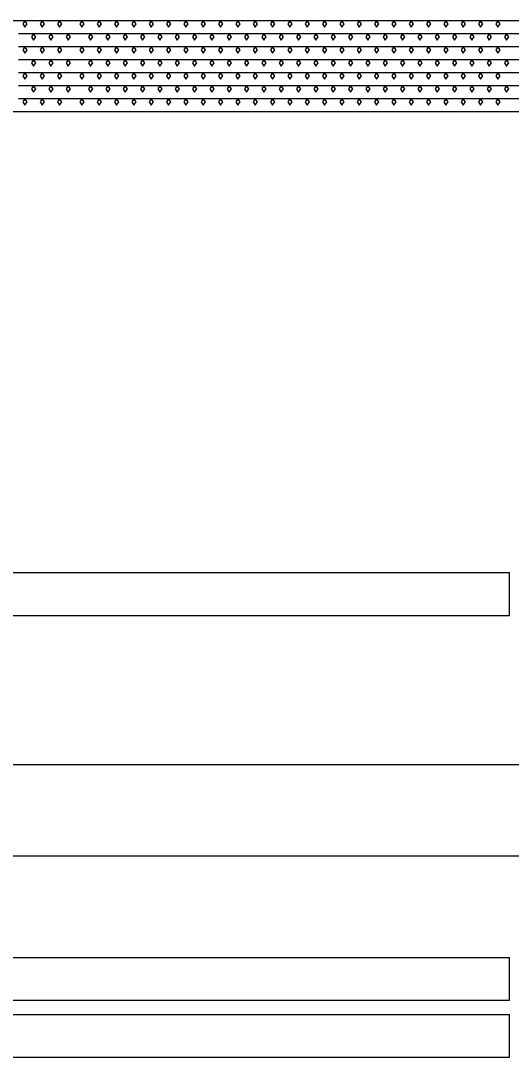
# Model space of a CAD drawing. Extents: x 1313964 to 1316843, y 2087046 to 2096619.
# Drawn here: x 1314402.76 to 1314419.98, y 2089458.37 to 2089494.73 of the extents above; entities that cross this region are included whole.
import ezdxf

# ---------------------------------------------------------------- set-up
doc = ezdxf.new("R2010")
doc.units = 0
for name, color, linetype in [('B-Gen-Dimension', 7, 'Continuous'), ('B-Gen-Hidden', 7, 'Continuous'), ('B-Sub-Contour', 7, 'Continuous')]:
    doc.layers.add(name, color=color, linetype=linetype)

msp = doc.modelspace()

# ---------------------------------------------------------------- linework, layer by layer
at = {"layer": 'B-Gen-Dimension'}
msp.add_lwpolyline([(1314367.27, 2089468.629), (1314367.27, 2089465.436), (1314467.269, 2089465.436), (1314467.269, 2089468.629)], close=True, dxfattribs=at)
at = {"layer": 'B-Gen-Hidden'}
for p, q in [((1314359.913, 2089475.366), (1314419.913, 2089475.366)), ((1314419.913, 2089473.866), (1314419.913, 2089475.366)), ((1314359.913, 2089473.866), (1314419.913, 2089473.866)), ((1314359.913, 2089461.866), (1314419.913, 2089461.866)), ((1314419.913, 2089460.366), (1314419.913, 2089461.866)), ((1314359.913, 2089460.366), (1314419.913, 2089460.366)), ((1314359.913, 2089459.866), (1314419.913, 2089459.866)), ((1314419.913, 2089458.366), (1314419.913, 2089459.866)), ((1314359.913, 2089458.366), (1314419.913, 2089458.366))]:
    msp.add_line(p, q, dxfattribs=at)
at = {"layer": 'B-Sub-Contour'}
for points in [[(1314404.687, 2089494.726), (1314359.687, 2089494.726)], [(1314449.687, 2089494.726), (1314404.687, 2089494.726)], [(1314404.687, 2089494.27), (1314402.687, 2089494.27)], [(1314427.687, 2089494.27), (1314404.687, 2089494.27)], [(1314404.687, 2089493.814), (1314402.687, 2089493.814)], [(1314427.687, 2089493.814), (1314404.687, 2089493.814)], [(1314404.687, 2089493.358), (1314402.687, 2089493.358)], [(1314427.687, 2089493.358), (1314404.687, 2089493.358)], [(1314404.687, 2089492.902), (1314402.687, 2089492.902)], [(1314427.687, 2089492.902), (1314404.687, 2089492.902)], [(1314404.687, 2089492.446), (1314402.687, 2089492.446)], [(1314427.687, 2089492.446), (1314404.687, 2089492.446)], [(1314404.687, 2089491.99), (1314402.687, 2089491.99)], [(1314427.687, 2089491.99), (1314404.687, 2089491.99)], [(1314404.687, 2089491.534), (1314359.687, 2089491.534)], [(1314449.687, 2089491.534), (1314404.687, 2089491.534)]]:
    msp.add_lwpolyline(points, dxfattribs=at)
for points in [[(1314402.912, 2089494.726), (1314402.839, 2089494.617), (1314402.912, 2089494.498), (1314402.991, 2089494.617)], [(1314403.52, 2089494.726), (1314403.447, 2089494.617), (1314403.52, 2089494.498), (1314403.599, 2089494.617)], [(1314404.129, 2089494.726), (1314404.056, 2089494.617), (1314404.129, 2089494.498), (1314404.208, 2089494.617)], [(1314404.912, 2089494.726), (1314404.839, 2089494.617), (1314404.912, 2089494.498), (1314404.991, 2089494.617)], [(1314405.52, 2089494.726), (1314405.447, 2089494.617), (1314405.52, 2089494.498), (1314405.599, 2089494.617)], [(1314406.129, 2089494.726), (1314406.056, 2089494.617), (1314406.129, 2089494.498), (1314406.208, 2089494.617)], [(1314406.737, 2089494.726), (1314406.664, 2089494.617), (1314406.737, 2089494.498), (1314406.816, 2089494.617)], [(1314407.345, 2089494.726), (1314407.272, 2089494.617), (1314407.345, 2089494.498), (1314407.424, 2089494.617)], [(1314407.953, 2089494.726), (1314407.88, 2089494.617), (1314407.953, 2089494.498), (1314408.032, 2089494.617)], [(1314408.561, 2089494.726), (1314408.488, 2089494.617), (1314408.561, 2089494.498), (1314408.64, 2089494.617)], [(1314409.169, 2089494.726), (1314409.096, 2089494.617), (1314409.169, 2089494.498), (1314409.248, 2089494.617)], [(1314409.777, 2089494.726), (1314409.704, 2089494.617), (1314409.777, 2089494.498), (1314409.856, 2089494.617)], [(1314410.385, 2089494.726), (1314410.312, 2089494.617), (1314410.385, 2089494.498), (1314410.464, 2089494.617)], [(1314410.993, 2089494.726), (1314410.92, 2089494.617), (1314410.993, 2089494.498), (1314411.072, 2089494.617)], [(1314411.601, 2089494.726), (1314411.528, 2089494.617), (1314411.601, 2089494.498), (1314411.681, 2089494.617)], [(1314412.21, 2089494.726), (1314412.137, 2089494.617), (1314412.21, 2089494.498), (1314412.289, 2089494.617)], [(1314412.818, 2089494.726), (1314412.745, 2089494.617), (1314412.818, 2089494.498), (1314412.897, 2089494.617)], [(1314413.426, 2089494.726), (1314413.353, 2089494.617), (1314413.426, 2089494.498), (1314413.505, 2089494.617)], [(1314414.034, 2089494.726), (1314413.961, 2089494.617), (1314414.034, 2089494.498), (1314414.113, 2089494.617)], [(1314414.642, 2089494.726), (1314414.569, 2089494.617), (1314414.642, 2089494.498), (1314414.721, 2089494.617)], [(1314415.25, 2089494.726), (1314415.177, 2089494.617), (1314415.25, 2089494.498), (1314415.329, 2089494.617)], [(1314415.858, 2089494.726), (1314415.785, 2089494.617), (1314415.858, 2089494.498), (1314415.937, 2089494.617)], [(1314416.466, 2089494.726), (1314416.393, 2089494.617), (1314416.466, 2089494.498), (1314416.545, 2089494.617)], [(1314417.074, 2089494.726), (1314417.001, 2089494.617), (1314417.074, 2089494.498), (1314417.153, 2089494.617)], [(1314417.683, 2089494.726), (1314417.61, 2089494.617), (1314417.683, 2089494.498), (1314417.762, 2089494.617)], [(1314418.291, 2089494.726), (1314418.218, 2089494.617), (1314418.291, 2089494.498), (1314418.37, 2089494.617)], [(1314418.899, 2089494.726), (1314418.826, 2089494.617), (1314418.899, 2089494.498), (1314418.978, 2089494.617)], [(1314419.507, 2089494.726), (1314419.434, 2089494.617), (1314419.507, 2089494.498), (1314419.586, 2089494.617)], [(1314403.216, 2089494.27), (1314403.143, 2089494.161), (1314403.216, 2089494.042), (1314403.295, 2089494.161)], [(1314403.824, 2089494.27), (1314403.751, 2089494.161), (1314403.824, 2089494.042), (1314403.904, 2089494.161)], [(1314404.433, 2089494.27), (1314404.36, 2089494.161), (1314404.433, 2089494.042), (1314404.512, 2089494.161)], [(1314405.216, 2089494.27), (1314405.143, 2089494.161), (1314405.216, 2089494.042), (1314405.295, 2089494.161)], [(1314405.824, 2089494.27), (1314405.751, 2089494.161), (1314405.824, 2089494.042), (1314405.904, 2089494.161)], [(1314406.433, 2089494.27), (1314406.36, 2089494.161), (1314406.433, 2089494.042), (1314406.512, 2089494.161)], [(1314407.041, 2089494.27), (1314406.968, 2089494.161), (1314407.041, 2089494.042), (1314407.12, 2089494.161)], [(1314407.649, 2089494.27), (1314407.576, 2089494.161), (1314407.649, 2089494.042), (1314407.728, 2089494.161)], [(1314408.257, 2089494.27), (1314408.184, 2089494.161), (1314408.257, 2089494.042), (1314408.336, 2089494.161)], [(1314408.865, 2089494.27), (1314408.792, 2089494.161), (1314408.865, 2089494.042), (1314408.944, 2089494.161)], [(1314409.473, 2089494.27), (1314409.4, 2089494.161), (1314409.473, 2089494.042), (1314409.552, 2089494.161)], [(1314410.081, 2089494.27), (1314410.008, 2089494.161), (1314410.081, 2089494.042), (1314410.16, 2089494.161)], [(1314410.689, 2089494.27), (1314410.616, 2089494.161), (1314410.689, 2089494.042), (1314410.768, 2089494.161)], [(1314411.297, 2089494.27), (1314411.224, 2089494.161), (1314411.297, 2089494.042), (1314411.376, 2089494.161)], [(1314411.906, 2089494.27), (1314411.833, 2089494.161), (1314411.906, 2089494.042), (1314411.985, 2089494.161)], [(1314412.514, 2089494.27), (1314412.441, 2089494.161), (1314412.514, 2089494.042), (1314412.593, 2089494.161)], [(1314413.122, 2089494.27), (1314413.049, 2089494.161), (1314413.122, 2089494.042), (1314413.201, 2089494.161)], [(1314413.73, 2089494.27), (1314413.657, 2089494.161), (1314413.73, 2089494.042), (1314413.809, 2089494.161)], [(1314414.338, 2089494.27), (1314414.265, 2089494.161), (1314414.338, 2089494.042), (1314414.417, 2089494.161)], [(1314414.946, 2089494.27), (1314414.873, 2089494.161), (1314414.946, 2089494.042), (1314415.025, 2089494.161)], [(1314415.554, 2089494.27), (1314415.481, 2089494.161), (1314415.554, 2089494.042), (1314415.633, 2089494.161)], [(1314416.162, 2089494.27), (1314416.089, 2089494.161), (1314416.162, 2089494.042), (1314416.241, 2089494.161)], [(1314416.77, 2089494.27), (1314416.697, 2089494.161), (1314416.77, 2089494.042), (1314416.849, 2089494.161)], [(1314417.378, 2089494.27), (1314417.306, 2089494.161), (1314417.378, 2089494.042), (1314417.458, 2089494.161)], [(1314417.987, 2089494.27), (1314417.914, 2089494.161), (1314417.987, 2089494.042), (1314418.066, 2089494.161)], [(1314418.595, 2089494.27), (1314418.522, 2089494.161), (1314418.595, 2089494.042), (1314418.674, 2089494.161)], [(1314419.203, 2089494.27), (1314419.13, 2089494.161), (1314419.203, 2089494.042), (1314419.282, 2089494.161)], [(1314419.811, 2089494.27), (1314419.738, 2089494.161), (1314419.811, 2089494.042), (1314419.89, 2089494.161)], [(1314402.912, 2089493.814), (1314402.839, 2089493.705), (1314402.912, 2089493.586), (1314402.991, 2089493.705)], [(1314403.52, 2089493.814), (1314403.447, 2089493.705), (1314403.52, 2089493.586), (1314403.599, 2089493.705)], [(1314404.129, 2089493.814), (1314404.056, 2089493.705), (1314404.129, 2089493.586), (1314404.208, 2089493.705)], [(1314404.912, 2089493.814), (1314404.839, 2089493.705), (1314404.912, 2089493.586), (1314404.991, 2089493.705)], [(1314405.52, 2089493.814), (1314405.447, 2089493.705), (1314405.52, 2089493.586), (1314405.599, 2089493.705)], [(1314406.129, 2089493.814), (1314406.056, 2089493.705), (1314406.129, 2089493.586), (1314406.208, 2089493.705)], [(1314406.737, 2089493.814), (1314406.664, 2089493.705), (1314406.737, 2089493.586), (1314406.816, 2089493.705)], [(1314407.345, 2089493.814), (1314407.272, 2089493.705), (1314407.345, 2089493.586), (1314407.424, 2089493.705)], [(1314407.953, 2089493.814), (1314407.88, 2089493.705), (1314407.953, 2089493.586), (1314408.032, 2089493.705)], [(1314408.561, 2089493.814), (1314408.488, 2089493.705), (1314408.561, 2089493.586), (1314408.64, 2089493.705)], [(1314409.169, 2089493.814), (1314409.096, 2089493.705), (1314409.169, 2089493.586), (1314409.248, 2089493.705)], [(1314409.777, 2089493.814), (1314409.704, 2089493.705), (1314409.777, 2089493.586), (1314409.856, 2089493.705)], [(1314410.385, 2089493.814), (1314410.312, 2089493.705), (1314410.385, 2089493.586), (1314410.464, 2089493.705)], [(1314410.993, 2089493.814), (1314410.92, 2089493.705), (1314410.993, 2089493.586), (1314411.072, 2089493.705)], [(1314411.601, 2089493.814), (1314411.528, 2089493.705), (1314411.601, 2089493.586), (1314411.681, 2089493.705)], [(1314412.21, 2089493.814), (1314412.137, 2089493.705), (1314412.21, 2089493.586), (1314412.289, 2089493.705)], [(1314412.818, 2089493.814), (1314412.745, 2089493.705), (1314412.818, 2089493.586), (1314412.897, 2089493.705)], [(1314413.426, 2089493.814), (1314413.353, 2089493.705), (1314413.426, 2089493.586), (1314413.505, 2089493.705)], [(1314414.034, 2089493.814), (1314413.961, 2089493.705), (1314414.034, 2089493.586), (1314414.113, 2089493.705)], [(1314414.642, 2089493.814), (1314414.569, 2089493.705), (1314414.642, 2089493.586), (1314414.721, 2089493.705)], [(1314415.25, 2089493.814), (1314415.177, 2089493.705), (1314415.25, 2089493.586), (1314415.329, 2089493.705)], [(1314415.858, 2089493.814), (1314415.785, 2089493.705), (1314415.858, 2089493.586), (1314415.937, 2089493.705)], [(1314416.466, 2089493.814), (1314416.393, 2089493.705), (1314416.466, 2089493.586), (1314416.545, 2089493.705)], [(1314417.074, 2089493.814), (1314417.001, 2089493.705), (1314417.074, 2089493.586), (1314417.153, 2089493.705)], [(1314417.683, 2089493.814), (1314417.61, 2089493.705), (1314417.683, 2089493.586), (1314417.762, 2089493.705)], [(1314418.291, 2089493.814), (1314418.218, 2089493.705), (1314418.291, 2089493.586), (1314418.37, 2089493.705)], [(1314418.899, 2089493.814), (1314418.826, 2089493.705), (1314418.899, 2089493.586), (1314418.978, 2089493.705)], [(1314419.507, 2089493.814), (1314419.434, 2089493.705), (1314419.507, 2089493.586), (1314419.586, 2089493.705)], [(1314403.216, 2089493.358), (1314403.143, 2089493.249), (1314403.216, 2089493.13), (1314403.295, 2089493.249)], [(1314403.824, 2089493.358), (1314403.751, 2089493.249), (1314403.824, 2089493.13), (1314403.904, 2089493.249)], [(1314404.433, 2089493.358), (1314404.36, 2089493.249), (1314404.433, 2089493.13), (1314404.512, 2089493.249)], [(1314405.216, 2089493.358), (1314405.143, 2089493.249), (1314405.216, 2089493.13), (1314405.295, 2089493.249)], [(1314405.824, 2089493.358), (1314405.751, 2089493.249), (1314405.824, 2089493.13), (1314405.904, 2089493.249)], [(1314406.433, 2089493.358), (1314406.36, 2089493.249), (1314406.433, 2089493.13), (1314406.512, 2089493.249)], [(1314407.041, 2089493.358), (1314406.968, 2089493.249), (1314407.041, 2089493.13), (1314407.12, 2089493.249)], [(1314407.649, 2089493.358), (1314407.576, 2089493.249), (1314407.649, 2089493.13), (1314407.728, 2089493.249)], [(1314408.257, 2089493.358), (1314408.184, 2089493.249), (1314408.257, 2089493.13), (1314408.336, 2089493.249)], [(1314408.865, 2089493.358), (1314408.792, 2089493.249), (1314408.865, 2089493.13), (1314408.944, 2089493.249)], [(1314409.473, 2089493.358), (1314409.4, 2089493.249), (1314409.473, 2089493.13), (1314409.552, 2089493.249)], [(1314410.081, 2089493.358), (1314410.008, 2089493.249), (1314410.081, 2089493.13), (1314410.16, 2089493.249)], [(1314410.689, 2089493.358), (1314410.616, 2089493.249), (1314410.689, 2089493.13), (1314410.768, 2089493.249)], [(1314411.297, 2089493.358), (1314411.224, 2089493.249), (1314411.297, 2089493.13), (1314411.376, 2089493.249)], [(1314411.906, 2089493.358), (1314411.833, 2089493.249), (1314411.906, 2089493.13), (1314411.985, 2089493.249)], [(1314412.514, 2089493.358), (1314412.441, 2089493.249), (1314412.514, 2089493.13), (1314412.593, 2089493.249)], [(1314413.122, 2089493.358), (1314413.049, 2089493.249), (1314413.122, 2089493.13), (1314413.201, 2089493.249)], [(1314413.73, 2089493.358), (1314413.657, 2089493.249), (1314413.73, 2089493.13), (1314413.809, 2089493.249)], [(1314414.338, 2089493.358), (1314414.265, 2089493.249), (1314414.338, 2089493.13), (1314414.417, 2089493.249)], [(1314414.946, 2089493.358), (1314414.873, 2089493.249), (1314414.946, 2089493.13), (1314415.025, 2089493.249)], [(1314415.554, 2089493.358), (1314415.481, 2089493.249), (1314415.554, 2089493.13), (1314415.633, 2089493.249)], [(1314416.162, 2089493.358), (1314416.089, 2089493.249), (1314416.162, 2089493.13), (1314416.241, 2089493.249)], [(1314416.77, 2089493.358), (1314416.697, 2089493.249), (1314416.77, 2089493.13), (1314416.849, 2089493.249)], [(1314417.378, 2089493.358), (1314417.306, 2089493.249), (1314417.378, 2089493.13), (1314417.458, 2089493.249)], [(1314417.987, 2089493.358), (1314417.914, 2089493.249), (1314417.987, 2089493.13), (1314418.066, 2089493.249)], [(1314418.595, 2089493.358), (1314418.522, 2089493.249), (1314418.595, 2089493.13), (1314418.674, 2089493.249)], [(1314419.203, 2089493.358), (1314419.13, 2089493.249), (1314419.203, 2089493.13), (1314419.282, 2089493.249)], [(1314419.811, 2089493.358), (1314419.738, 2089493.249), (1314419.811, 2089493.13), (1314419.89, 2089493.249)], [(1314402.912, 2089492.902), (1314402.839, 2089492.793), (1314402.912, 2089492.674), (1314402.991, 2089492.793)], [(1314403.52, 2089492.902), (1314403.447, 2089492.793), (1314403.52, 2089492.674), (1314403.599, 2089492.793)], [(1314404.129, 2089492.902), (1314404.056, 2089492.793), (1314404.129, 2089492.674), (1314404.208, 2089492.793)], [(1314404.912, 2089492.902), (1314404.839, 2089492.793), (1314404.912, 2089492.674), (1314404.991, 2089492.793)], [(1314405.52, 2089492.902), (1314405.447, 2089492.793), (1314405.52, 2089492.674), (1314405.599, 2089492.793)], [(1314406.129, 2089492.902), (1314406.056, 2089492.793), (1314406.129, 2089492.674), (1314406.208, 2089492.793)], [(1314406.737, 2089492.902), (1314406.664, 2089492.793), (1314406.737, 2089492.674), (1314406.816, 2089492.793)], [(1314407.345, 2089492.902), (1314407.272, 2089492.793), (1314407.345, 2089492.674), (1314407.424, 2089492.793)], [(1314407.953, 2089492.902), (1314407.88, 2089492.793), (1314407.953, 2089492.674), (1314408.032, 2089492.793)], [(1314408.561, 2089492.902), (1314408.488, 2089492.793), (1314408.561, 2089492.674), (1314408.64, 2089492.793)], [(1314409.169, 2089492.902), (1314409.096, 2089492.793), (1314409.169, 2089492.674), (1314409.248, 2089492.793)], [(1314409.777, 2089492.902), (1314409.704, 2089492.793), (1314409.777, 2089492.674), (1314409.856, 2089492.793)], [(1314410.385, 2089492.902), (1314410.312, 2089492.793), (1314410.385, 2089492.674), (1314410.464, 2089492.793)], [(1314410.993, 2089492.902), (1314410.92, 2089492.793), (1314410.993, 2089492.674), (1314411.072, 2089492.793)], [(1314411.601, 2089492.902), (1314411.528, 2089492.793), (1314411.601, 2089492.674), (1314411.681, 2089492.793)], [(1314412.21, 2089492.902), (1314412.137, 2089492.793), (1314412.21, 2089492.674), (1314412.289, 2089492.793)], [(1314412.818, 2089492.902), (1314412.745, 2089492.793), (1314412.818, 2089492.674), (1314412.897, 2089492.793)], [(1314413.426, 2089492.902), (1314413.353, 2089492.793), (1314413.426, 2089492.674), (1314413.505, 2089492.793)], [(1314414.034, 2089492.902), (1314413.961, 2089492.793), (1314414.034, 2089492.674), (1314414.113, 2089492.793)], [(1314414.642, 2089492.902), (1314414.569, 2089492.793), (1314414.642, 2089492.674), (1314414.721, 2089492.793)], [(1314415.25, 2089492.902), (1314415.177, 2089492.793), (1314415.25, 2089492.674), (1314415.329, 2089492.793)], [(1314415.858, 2089492.902), (1314415.785, 2089492.793), (1314415.858, 2089492.674), (1314415.937, 2089492.793)], [(1314416.466, 2089492.902), (1314416.393, 2089492.793), (1314416.466, 2089492.674), (1314416.545, 2089492.793)], [(1314417.074, 2089492.902), (1314417.001, 2089492.793), (1314417.074, 2089492.674), (1314417.153, 2089492.793)], [(1314417.683, 2089492.902), (1314417.61, 2089492.793), (1314417.683, 2089492.674), (1314417.762, 2089492.793)], [(1314418.291, 2089492.902), (1314418.218, 2089492.793), (1314418.291, 2089492.674), (1314418.37, 2089492.793)], [(1314418.899, 2089492.902), (1314418.826, 2089492.793), (1314418.899, 2089492.674), (1314418.978, 2089492.793)], [(1314419.507, 2089492.902), (1314419.434, 2089492.793), (1314419.507, 2089492.674), (1314419.586, 2089492.793)], [(1314403.216, 2089492.446), (1314403.143, 2089492.337), (1314403.216, 2089492.218), (1314403.295, 2089492.337)], [(1314403.824, 2089492.446), (1314403.751, 2089492.337), (1314403.824, 2089492.218), (1314403.904, 2089492.337)], [(1314404.433, 2089492.446), (1314404.36, 2089492.337), (1314404.433, 2089492.218), (1314404.512, 2089492.337)], [(1314405.216, 2089492.446), (1314405.143, 2089492.337), (1314405.216, 2089492.218), (1314405.295, 2089492.337)], [(1314405.824, 2089492.446), (1314405.751, 2089492.337), (1314405.824, 2089492.218), (1314405.904, 2089492.337)], [(1314406.433, 2089492.446), (1314406.36, 2089492.337), (1314406.433, 2089492.218), (1314406.512, 2089492.337)], [(1314407.041, 2089492.446), (1314406.968, 2089492.337), (1314407.041, 2089492.218), (1314407.12, 2089492.337)], [(1314407.649, 2089492.446), (1314407.576, 2089492.337), (1314407.649, 2089492.218), (1314407.728, 2089492.337)], [(1314408.257, 2089492.446), (1314408.184, 2089492.337), (1314408.257, 2089492.218), (1314408.336, 2089492.337)], [(1314408.865, 2089492.446), (1314408.792, 2089492.337), (1314408.865, 2089492.218), (1314408.944, 2089492.337)], [(1314409.473, 2089492.446), (1314409.4, 2089492.337), (1314409.473, 2089492.218), (1314409.552, 2089492.337)], [(1314410.081, 2089492.446), (1314410.008, 2089492.337), (1314410.081, 2089492.218), (1314410.16, 2089492.337)], [(1314410.689, 2089492.446), (1314410.616, 2089492.337), (1314410.689, 2089492.218), (1314410.768, 2089492.337)], [(1314411.297, 2089492.446), (1314411.224, 2089492.337), (1314411.297, 2089492.218), (1314411.376, 2089492.337)], [(1314411.906, 2089492.446), (1314411.833, 2089492.337), (1314411.906, 2089492.218), (1314411.985, 2089492.337)], [(1314412.514, 2089492.446), (1314412.441, 2089492.337), (1314412.514, 2089492.218), (1314412.593, 2089492.337)], [(1314413.122, 2089492.446), (1314413.049, 2089492.337), (1314413.122, 2089492.218), (1314413.201, 2089492.337)], [(1314413.73, 2089492.446), (1314413.657, 2089492.337), (1314413.73, 2089492.218), (1314413.809, 2089492.337)], [(1314414.338, 2089492.446), (1314414.265, 2089492.337), (1314414.338, 2089492.218), (1314414.417, 2089492.337)], [(1314414.946, 2089492.446), (1314414.873, 2089492.337), (1314414.946, 2089492.218), (1314415.025, 2089492.337)], [(1314415.554, 2089492.446), (1314415.481, 2089492.337), (1314415.554, 2089492.218), (1314415.633, 2089492.337)], [(1314416.162, 2089492.446), (1314416.089, 2089492.337), (1314416.162, 2089492.218), (1314416.241, 2089492.337)], [(1314416.77, 2089492.446), (1314416.697, 2089492.337), (1314416.77, 2089492.218), (1314416.849, 2089492.337)], [(1314417.378, 2089492.446), (1314417.306, 2089492.337), (1314417.378, 2089492.218), (1314417.458, 2089492.337)], [(1314417.987, 2089492.446), (1314417.914, 2089492.337), (1314417.987, 2089492.218), (1314418.066, 2089492.337)], [(1314418.595, 2089492.446), (1314418.522, 2089492.337), (1314418.595, 2089492.218), (1314418.674, 2089492.337)], [(1314419.203, 2089492.446), (1314419.13, 2089492.337), (1314419.203, 2089492.218), (1314419.282, 2089492.337)], [(1314419.811, 2089492.446), (1314419.738, 2089492.337), (1314419.811, 2089492.218), (1314419.89, 2089492.337)], [(1314402.912, 2089491.99), (1314402.839, 2089491.881), (1314402.912, 2089491.762), (1314402.991, 2089491.881)], [(1314403.52, 2089491.99), (1314403.447, 2089491.881), (1314403.52, 2089491.762), (1314403.599, 2089491.881)], [(1314404.129, 2089491.99), (1314404.056, 2089491.881), (1314404.129, 2089491.762), (1314404.208, 2089491.881)], [(1314404.912, 2089491.99), (1314404.839, 2089491.881), (1314404.912, 2089491.762), (1314404.991, 2089491.881)], [(1314405.52, 2089491.99), (1314405.447, 2089491.881), (1314405.52, 2089491.762), (1314405.599, 2089491.881)], [(1314406.129, 2089491.99), (1314406.056, 2089491.881), (1314406.129, 2089491.762), (1314406.208, 2089491.881)], [(1314406.737, 2089491.99), (1314406.664, 2089491.881), (1314406.737, 2089491.762), (1314406.816, 2089491.881)], [(1314407.345, 2089491.99), (1314407.272, 2089491.881), (1314407.345, 2089491.762), (1314407.424, 2089491.881)], [(1314407.953, 2089491.99), (1314407.88, 2089491.881), (1314407.953, 2089491.762), (1314408.032, 2089491.881)], [(1314408.561, 2089491.99), (1314408.488, 2089491.881), (1314408.561, 2089491.762), (1314408.64, 2089491.881)], [(1314409.169, 2089491.99), (1314409.096, 2089491.881), (1314409.169, 2089491.762), (1314409.248, 2089491.881)], [(1314409.777, 2089491.99), (1314409.704, 2089491.881), (1314409.777, 2089491.762), (1314409.856, 2089491.881)], [(1314410.385, 2089491.99), (1314410.312, 2089491.881), (1314410.385, 2089491.762), (1314410.464, 2089491.881)], [(1314410.993, 2089491.99), (1314410.92, 2089491.881), (1314410.993, 2089491.762), (1314411.072, 2089491.881)], [(1314411.601, 2089491.99), (1314411.528, 2089491.881), (1314411.601, 2089491.762), (1314411.681, 2089491.881)], [(1314412.21, 2089491.99), (1314412.137, 2089491.881), (1314412.21, 2089491.762), (1314412.289, 2089491.881)], [(1314412.818, 2089491.99), (1314412.745, 2089491.881), (1314412.818, 2089491.762), (1314412.897, 2089491.881)], [(1314413.426, 2089491.99), (1314413.353, 2089491.881), (1314413.426, 2089491.762), (1314413.505, 2089491.881)], [(1314414.034, 2089491.99), (1314413.961, 2089491.881), (1314414.034, 2089491.762), (1314414.113, 2089491.881)], [(1314414.642, 2089491.99), (1314414.569, 2089491.881), (1314414.642, 2089491.762), (1314414.721, 2089491.881)], [(1314415.25, 2089491.99), (1314415.177, 2089491.881), (1314415.25, 2089491.762), (1314415.329, 2089491.881)], [(1314415.858, 2089491.99), (1314415.785, 2089491.881), (1314415.858, 2089491.762), (1314415.937, 2089491.881)], [(1314416.466, 2089491.99), (1314416.393, 2089491.881), (1314416.466, 2089491.762), (1314416.545, 2089491.881)], [(1314417.074, 2089491.99), (1314417.001, 2089491.881), (1314417.074, 2089491.762), (1314417.153, 2089491.881)], [(1314417.683, 2089491.99), (1314417.61, 2089491.881), (1314417.683, 2089491.762), (1314417.762, 2089491.881)], [(1314418.291, 2089491.99), (1314418.218, 2089491.881), (1314418.291, 2089491.762), (1314418.37, 2089491.881)], [(1314418.899, 2089491.99), (1314418.826, 2089491.881), (1314418.899, 2089491.762), (1314418.978, 2089491.881)], [(1314419.507, 2089491.99), (1314419.434, 2089491.881), (1314419.507, 2089491.762), (1314419.586, 2089491.881)]]:
    msp.add_lwpolyline(points, close=True, dxfattribs=at)

doc.saveas('drawing.dxf')
